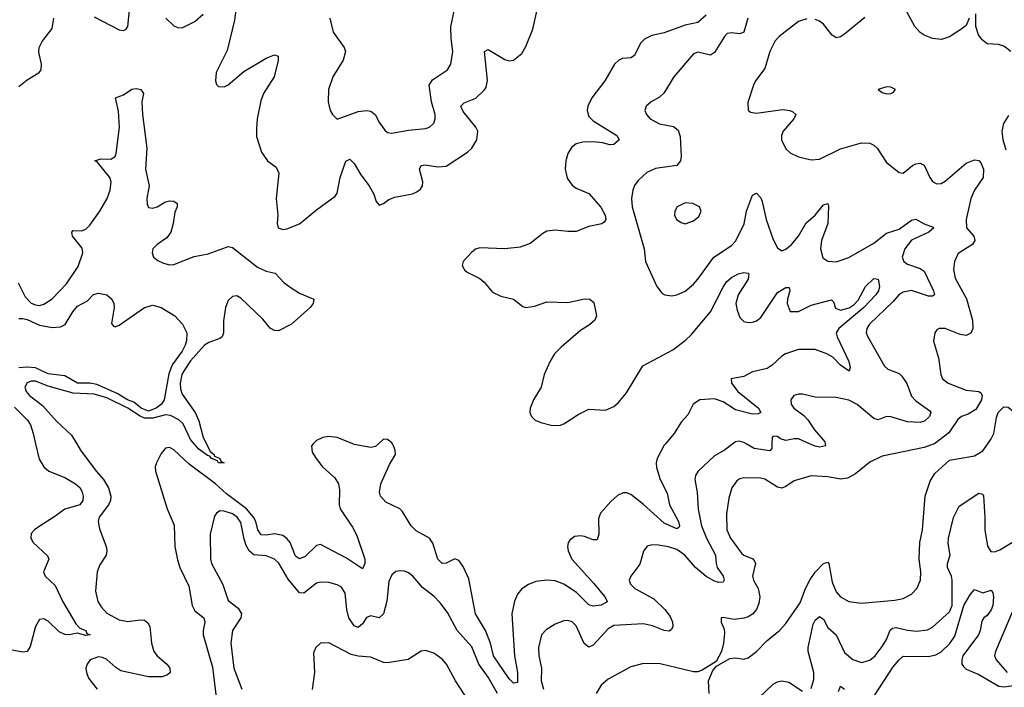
# Model space of a CAD drawing. Header units: inches. Extents: x 1682530 to 1839546, y 640742 to 791647.
# Tile 288 of 656: x 1711215 to 1715912, y 718840 to 722022. Entities that reach past the tile are written whole.
import ezdxf

# ---------------------------------------------------------------- set-up
doc = ezdxf.new("R2010")
doc.units = ezdxf.units.IN
doc.header["$MEASUREMENT"] = 0
doc.layers.add('B7711', color=7, linetype='Continuous')
doc.layers.add('B7712', color=7, linetype='Continuous')

msp = doc.modelspace()

# ---------------------------------------------------------------- linework, layer by layer
at = {"layer": 'B7711', "color": 5}
for points, elevation in [([(1711291, 720000), (1711307.8, 719927.8), (1711330.2, 719890.2), (1711353.4, 719870), (1711430, 719839.7), (1711481.1, 719810), (1711502.7, 719790), (1711513.2, 719770), (1711516.9, 719750), (1711515.6, 719730), (1711501.1, 719710), (1711430, 719688.9), (1711378, 719650), (1711312.2, 719610), (1711284.9, 719590), (1711270, 719572.7), (1711268.2, 719550), (1711278.4, 719530), (1711347, 719467), (1711353.1, 719450), (1711328.7, 719390), (1711337, 719370), (1711384.2, 719324.2), (1711419.8, 719250), (1711482.6, 719142.6), (1711502, 719122), (1711530.3, 719110), (1711535.6, 719095.6), (1711550.4, 719090), (1711530, 719087.1), (1711490, 719096.9), (1711450.1, 719089.9), (1711430, 719091.9), (1711403.9, 719103.9), (1711350, 719154), (1711330, 719165.6), (1711310, 719163.1), (1711290.2, 719130), (1711265.3, 719034.7), (1711250.8, 719010), (1711230, 719007.3), (1711170, 719018.4)], 460), ([(1711486.7, 720000), (1711504.2, 719970), (1711578.9, 719870), (1711615.1, 719830), (1711638.4, 719790), (1711649, 719750), (1711647.8, 719730), (1711638.5, 719710), (1711593.7, 719650), (1711589.3, 719630), (1711595.6, 719595.6), (1711627.9, 719510), (1711631.3, 719490), (1711627.1, 719470), (1711596.4, 719423.6), (1711583.8, 719390), (1711577.1, 719297.1), (1711588, 719248), (1711602.8, 719222.8), (1711630, 719192.6), (1711690, 719160.7), (1711730, 719152.9), (1711790, 719160.7), (1711810, 719159.1), (1711826.4, 719146.4), (1711835.3, 719130), (1711843.5, 719050), (1711855.2, 719010), (1711871.2, 718990), (1711917.1, 718950), (1711931, 718930), (1711932.3, 718910), (1711920.7, 718899.3), (1711894.8, 718890), (1711829.1, 718889.1), (1711697.2, 718917.2), (1711673.1, 718933.1), (1711631.3, 718971.3), (1711610, 718981.8), (1711590, 718984.6), (1711551.6, 718970), (1711536.2, 718950), (1711531.1, 718930), (1711533.5, 718910), (1711543, 718883), (1711583.8, 718830)], 480), ([(1712615.4, 720000), (1712606.4, 719990), (1712610, 719961), (1712628.4, 719930), (1712659.5, 719890), (1712717.7, 719837.7), (1712735.8, 719810), (1712741, 719781), (1712738.2, 719710), (1712743.5, 719690), (1712802.8, 719602.8), (1712823.3, 719563.3), (1712860.9, 719450), (1712862, 719430), (1712850, 719403.9), (1712774.5, 719454.5), (1712650, 719519.5), (1712630, 719515), (1712577.3, 719462.7), (1712550, 719452.2), (1712530, 719465), (1712505.4, 719530), (1712490, 719548.5), (1712470, 719562.5), (1712430, 719571.8), (1712390, 719564.5), (1712366.1, 719566.2), (1712351, 719590), (1712340.6, 719630), (1712330.3, 719650), (1712297.4, 719690), (1712201.5, 719761.5), (1712149.5, 719810), (1712022.6, 719902.6), (1711950, 719971.6), (1711930, 719983), (1711910, 719979.5), (1711890, 719953.5), (1711866.8, 719910), (1711861.1, 719890), (1711862.9, 719870), (1711917.6, 719690), (1711952, 719612), (1711955, 719510), (1711967.9, 719447.9), (1711979.4, 719410), (1712021.2, 719321.2), (1712037.7, 719230), (1712050, 719204.5), (1712094, 719170), (1712097.8, 719150), (1712089.5, 719110.5), (1712090.7, 719090), (1712134.8, 718934.8), (1712152.9, 718792.9)], 520), ([(1712105.7, 720000), (1712124.2, 719964.2), (1712142, 719950), (1712143, 719943), (1712170.3, 719930), (1712176.5, 719916.5), (1712190.2, 719909.8), (1712163, 719910), (1712158.9, 719918.9), (1712130, 719929.5), (1712122, 719942), (1712110, 719945.1), (1712070, 719974), (1712047.5, 720000)], 480), ([(1712926.1, 720000), (1712912.7, 719987.3), (1712890, 719982), (1712810, 719997.2), (1712803.3, 720000)], 520), ([(1714295.5, 720000), (1714290, 719993.3), (1714256.2, 719930), (1714251.1, 719910), (1714252.4, 719887.6), (1714270.1, 719830), (1714304.2, 719764.2), (1714314, 719710), (1714357.4, 719630), (1714362.8, 719610), (1714359.2, 719600.8), (1714350, 719594.8), (1714290, 719621.6), (1714191.1, 719711.1), (1714130, 719758.7), (1714110, 719767.2), (1714093.1, 719766.9), (1714066.5, 719753.5), (1714034.2, 719725.8), (1713986, 719670), (1713976.3, 719643.7), (1713978.1, 719570), (1713970, 719543), (1713950, 719542.9), (1713910, 719558.8), (1713890, 719562), (1713861.8, 719558.2), (1713838.9, 719541.1), (1713831.5, 719528.5), (1713828.9, 719510), (1713832.1, 719490), (1713849.5, 719450), (1713954.2, 719334.2), (1714005.5, 719270), (1714016.9, 719250), (1714014.3, 719245.7), (1713988.2, 719231.7), (1713950, 719227), (1713930, 719232.6), (1713871.1, 719291.1), (1713810, 719330.8), (1713770, 719347.4), (1713729.6, 719350.4), (1713676.7, 719343.3), (1713642.4, 719330), (1713610, 719308.4), (1713590, 719283), (1713574.8, 719250), (1713562.2, 719190), (1713574.8, 718990), (1713589.5, 718910), (1713590, 718862.9), (1713570, 718859.8), (1713550, 718879.2), (1713475.6, 718990), (1713460.5, 719050), (1713437, 719110), (1713388.9, 719190), (1713357.2, 719357.2), (1713332.5, 719412.5), (1713316.6, 719436.6), (1713310, 719444.7), (1713290, 719452.1), (1713250, 719430.6), (1713229.9, 719429.9), (1713210, 719451), (1713186, 719526), (1713170, 719549.7), (1713105.7, 719585.7), (1713082.3, 719610), (1713039.7, 719679.7), (1713027.6, 719690), (1712961.6, 719721.6), (1712936.2, 719750), (1712931.4, 719770), (1712938.2, 719810), (1712978.5, 719901.5), (1713006.9, 719950), (1713006, 719970), (1712998.7, 719990), (1712993.1, 720000)], 520), ([(1714617, 720000), (1714577, 719970), (1714530, 719943.2), (1714452.1, 719870), (1714438.8, 719850), (1714436.3, 719830), (1714447.2, 719770), (1714451.1, 719688.9), (1714467.5, 719610), (1714491, 719550), (1714535, 719470), (1714536.9, 719430), (1714542.8, 719410), (1714571, 719370), (1714575.2, 719350), (1714570, 719340.5), (1714550, 719338.6), (1714530, 719345.2), (1714490, 719368), (1714439.6, 719410), (1714388.6, 719470), (1714350, 719497.2), (1714310, 719509.9), (1714262.2, 719517.8), (1714230, 719519.1), (1714207.6, 719512.4), (1714191.5, 719488.5), (1714173.3, 719426.7), (1714130.4, 719370), (1714123.1, 719350), (1714128.2, 719331.8), (1714148.7, 719310), (1714240.8, 719260.8), (1714292.8, 719210), (1714317.2, 719177.2), (1714328.4, 719150), (1714331.1, 719130), (1714324.7, 719115.3), (1714312.4, 719107.6), (1714290, 719110.7), (1714233.3, 719133.3), (1714190, 719142), (1714050, 719133.7), (1714021.5, 719118.5), (1713950, 719039.8), (1713930, 719030.8), (1713907.8, 719047.8), (1713870, 719132.4), (1713850, 719151), (1713830, 719157.7), (1713810, 719155.8), (1713770, 719140.5), (1713725.9, 719114.1), (1713704.2, 719090), (1713690.2, 719029.8), (1713692.1, 718990), (1713704.1, 718930), (1713702.9, 718870), (1713713.7, 718830)], 540), ([(1715577.9, 720000), (1715530, 719982.4), (1715330, 719941.7), (1715270, 719912.8), (1715202.4, 719857.6), (1715163.7, 719836.3), (1715130, 719831.4), (1715070, 719843.5), (1714990, 719847.9), (1714910, 719823.5), (1714870, 719796.8), (1714850, 719789.1), (1714830, 719793.2), (1714770, 719832.3), (1714750, 719836.2), (1714670, 719838.7), (1714650, 719833.8), (1714635.5, 719824.5), (1714611.8, 719790), (1714598.1, 719741.9), (1714586.3, 719666.3), (1714588.2, 719590), (1714605.4, 719550), (1714658.7, 719478.7), (1714669.6, 719469.6), (1714712.4, 719452.4), (1714720.7, 719440.7), (1714724.6, 719430), (1714710.2, 719370), (1714715.6, 719350), (1714738.4, 719310), (1714745.1, 719270), (1714741.7, 719238.3), (1714729.5, 719210.5), (1714710, 719188.4), (1714690, 719175.6), (1714670, 719169.7), (1714622.5, 719162.5), (1714570, 719172.7), (1714562, 719170), (1714561, 719150), (1714575.9, 719115.9), (1714577.1, 719097.1), (1714572.7, 719050), (1714562.4, 719010), (1714537.1, 718962.9), (1714470, 718920.9), (1714450, 718914), (1714430, 718913.6), (1714270, 718951), (1714190, 718953.7), (1714130, 718936.4), (1714022.2, 718877.8), (1713988.4, 718850), (1713965.3, 718810)], 560), ([(1714504.2, 718810), (1714500.7, 718870), (1714521, 718919), (1714539.3, 718940.7), (1714603.3, 718976.7), (1714630, 718980.3), (1714670, 718974.4), (1714690, 718979.5), (1714730, 719010.4), (1714778.7, 719061.3), (1714839.6, 719110), (1714870, 719144.4), (1714938.5, 719241.5), (1714964, 719310), (1714986.5, 719353.5), (1715010, 719387.9), (1715050, 719430.1), (1715070, 719435.5), (1715075.5, 719430), (1715090, 719340.5), (1715110, 719294.3), (1715130.1, 719270.1), (1715170, 719249.2), (1715230, 719241.2), (1715390, 719255.5), (1715430, 719262.8), (1715470, 719284), (1715494.8, 719310), (1715511.6, 719350), (1715513.7, 719390), (1715506.5, 719450), (1715509.8, 719530), (1715521.5, 719590), (1715534.8, 719750), (1715558.2, 719821.8), (1715581.1, 719858.9), (1715650, 719923), (1715770, 719943.6), (1715810, 719966.5), (1715833.1, 720000)], 560), ([(1714803.2, 720000), (1714802.6, 719977.4), (1714793.9, 719966.1), (1714718.1, 719978.1), (1714680.3, 720000)], 540), ([(1715057.5, 720000), (1715059.5, 719990), (1715030, 719984.1), (1715010, 719988.3), (1714983.4, 720000)], 540), ([(1714990, 718834), (1715003.3, 718876.7), (1715004, 718910), (1714976.9, 719010), (1714976.2, 719030), (1714999.5, 719140.5), (1715010, 719160.2), (1715030, 719176.5), (1715050, 719164.2), (1715070, 719124.4), (1715110, 719089), (1715150, 719005.5), (1715190, 718971.4), (1715230, 718958.5), (1715270, 718969.1), (1715295.3, 718990), (1715330, 719033.8), (1715350, 719067.7), (1715367.6, 719112.4), (1715379.1, 719120.9), (1715395.6, 719124.4), (1715450, 719111.3), (1715492.8, 719107.2), (1715545.9, 719114.1), (1715570, 719126.5), (1715650, 719198.7), (1715662.9, 719230), (1715662.5, 719350), (1715659.6, 719370), (1715640.6, 719410), (1715640.8, 719430), (1715653.1, 719470), (1715644.5, 719524.5), (1715645.4, 719550), (1715670.4, 719649.6), (1715696.9, 719703.1), (1715790, 719765.3), (1715810, 719760.7), (1715812.6, 719752.6), (1715819.8, 719650), (1715818.5, 719590), (1715832.6, 719512.6), (1715847.1, 719487.1), (1715865.5, 719485.5), (1715890, 719494.5), (1715987, 719553)], 540), ([(1713495, 718810), (1713450, 718887.8), (1713405.2, 718950), (1713372, 719032), (1713301.5, 719110), (1713255.3, 719195.3), (1713221.4, 719241.4), (1713191.9, 719271.9), (1713136, 719316), (1713090, 719369.7), (1713070, 719384.4), (1713050, 719393.5), (1713030, 719395.4), (1713010, 719391.2), (1712990, 719375.1), (1712976.1, 719343.9), (1712966.7, 719250), (1712950, 719189.6), (1712930, 719171), (1712890, 719180.9), (1712870, 719172.6), (1712850, 719142.6), (1712830, 719124.5), (1712810, 719131.9), (1712785.7, 719170), (1712776.1, 719210), (1712767.9, 719287.9), (1712750, 719316.8), (1712730, 719327.7), (1712690, 719338.8), (1712650, 719341.2), (1712630, 719335.3), (1712570, 719288.2), (1712550, 719289.8), (1712495.1, 719355.1), (1712451, 719431), (1712430, 719449.8), (1712390, 719465.9), (1712331.7, 719471.7), (1712309.5, 719489.5), (1712295, 719515), (1712285.6, 719545.6), (1712270, 719625.7), (1712252.7, 719650), (1712230, 719666.3), (1712190, 719679.8), (1712170, 719680.5), (1712153, 719670), (1712144.4, 719655.6), (1712123.1, 719570), (1712124.7, 719450), (1712130.3, 719430), (1712183.6, 719330), (1712210, 719252.7), (1712256.9, 719216.9), (1712272.6, 719190), (1712270.3, 719170), (1712230.2, 719110), (1712221.6, 719050), (1712236.3, 718930), (1712273.8, 718830)], 540), ([(1715290, 718795.4), (1715382.4, 718937.6), (1715410, 718971), (1715430, 718987.3), (1715550, 718986), (1715585.1, 718994.9), (1715611.1, 719008.9), (1715651.5, 719048.5), (1715676.2, 719083.8), (1715719.6, 719230), (1715750, 719283.1), (1715770, 719305.3), (1715810, 719289.1), (1715850, 719302.4), (1715857.3, 719290), (1715860.2, 719270), (1715857, 719230), (1715850, 719208.6), (1715830, 719182.3), (1715813.7, 719170), (1715805.4, 719154.6), (1715797.1, 719110), (1715788.6, 719090), (1715714.9, 718990), (1715708.8, 718970), (1715709.6, 718950), (1715718, 718938), (1715730, 718926.1), (1715790, 718900.7), (1715885.6, 718845.6), (1715910, 718841.7), (1715970, 718850)], 520), ([(1715950, 719196.9), (1715869.2, 719010), (1715865.8, 718990), (1715872.6, 718970), (1715925.8, 718910)], 540), ([(1713358.8, 718770), (1713293.1, 718870), (1713250.5, 718950.5), (1713230, 718973.5), (1713190, 719001.7), (1713150, 719015.6), (1713130, 719012), (1713067.9, 718972.1), (1712970, 718956), (1712950, 718958.3), (1712890, 718982.9), (1712830, 718987.9), (1712796.3, 718996.3), (1712690, 719051.2), (1712650.3, 719049.7), (1712627.7, 719030), (1712616.4, 719003.6), (1712620.7, 718910), (1712609.3, 718829.3)], 560), ([(1714741.3, 718790), (1714810, 718854.5), (1714830, 718865.8), (1714850, 718870.2), (1714883.5, 718863.5), (1714950, 718821.6)], 540), ([(1715121.1, 718818.9), (1715130, 718844.9), (1715150, 718831.3)], 520)]:
    msp.add_lwpolyline(points, dxfattribs=dict(at, elevation=elevation))
at = {"layer": 'B7712', "color": 5}
for points, elevation in [([(1711570, 722036), (1711690, 721974), (1711710, 721970.3), (1711722.6, 721977.4), (1711730.6, 721989.4), (1711745.7, 722130)], 520), ([(1712254.3, 722130), (1712239.5, 722020.4), (1712205, 721875), (1712152.2, 721770), (1712148.4, 721730), (1712153.2, 721713.2), (1712163.8, 721703.8), (1712190, 721701.6), (1712210, 721712.4), (1712284.1, 721775.9), (1712390, 721838.8), (1712430, 721854.3), (1712447.9, 721847.9), (1712448.3, 721828.3), (1712429.3, 721750), (1712378, 721670), (1712364.8, 721635.2), (1712347.5, 721550), (1712343.8, 721503.8), (1712345.2, 721465.2), (1712368.5, 721390), (1712397.1, 721350), (1712438.7, 721318.7), (1712451.1, 721291.1), (1712438.2, 721170), (1712446.3, 721090), (1712443.1, 721050), (1712448.2, 721030), (1712470, 721022.6), (1712490, 721025.5), (1712550, 721048.4), (1712630, 721116.1), (1712719.2, 721180.8), (1712730, 721194.8), (1712743.7, 721270), (1712770, 721347.7), (1712790, 721357.6), (1712810, 721336.9), (1712842.1, 721282.1), (1712882.7, 721230), (1712904.5, 721190), (1712915.8, 721155.8), (1712930, 721137.3), (1712950, 721145.5), (1712975.3, 721164.7), (1713004.4, 721175.6), (1713088.5, 721191.5), (1713110, 721201.1), (1713126.3, 721213.7), (1713136.9, 721230), (1713137.6, 721250), (1713122.9, 721310), (1713130, 721326.4), (1713149.1, 721330.9), (1713210, 721321.2), (1713250, 721323.6), (1713351.1, 721390), (1713371, 721410), (1713396, 721450), (1713399.7, 721490), (1713390.9, 721510), (1713330, 721583.9), (1713319.8, 721610), (1713334.8, 721625.2), (1713391.6, 721648.4), (1713432.1, 721687.9), (1713439.5, 721700.5), (1713447.2, 721732.8), (1713431.6, 721870), (1713450, 721879.7), (1713530, 721832.3), (1713550, 721826.7), (1713570, 721828.9), (1713610, 721860.3), (1713630, 721894.9), (1713663.5, 721976.5), (1713683.8, 722070)], 520), ([(1712693.7, 722030), (1712710, 721962.8), (1712763.1, 721890), (1712768.8, 721870), (1712758.3, 721830), (1712708.7, 721750), (1712688.7, 721690), (1712686.7, 721630), (1712695.8, 721590), (1712706.4, 721570), (1712730, 721548.5), (1712830, 721585.1), (1712869.3, 721589.3), (1712890, 721586.7), (1712910.9, 721570.9), (1712931.7, 721530), (1712956.3, 721496.3), (1712970, 721483.8), (1712990, 721481.3), (1713070, 721495.8), (1713150, 721504), (1713170, 721510.3), (1713190, 721528.4), (1713196.4, 721550), (1713196.5, 721570), (1713179.4, 721630), (1713168.1, 721710), (1713184.5, 721735.5), (1713256.1, 721783.9), (1713271.1, 721810), (1713281.5, 721870), (1713272.8, 721932.8), (1713271.4, 721988.6), (1713288.6, 722071.4)], 540), ([(1715744, 722030), (1715730, 721995.3), (1715705.2, 721974.8), (1715650, 721940.7), (1715612.6, 721927.4), (1715570, 721932), (1715530, 721948.7), (1715510, 721961.7), (1715484.4, 721990), (1715437.8, 722077.8)], 560), ([(1711210, 721703.2), (1711250, 721735.2), (1711308, 721770), (1711316.6, 721783.4), (1711319.3, 721810), (1711306.9, 721866.9), (1711308.4, 721890), (1711322.5, 721917.5), (1711370, 721979.5), (1711378.4, 722030)], 520), ([(1711911.7, 722030), (1711950, 721993.4), (1711970, 721984.6), (1711990, 721983.6), (1712050, 722013.6), (1712090, 722048.4)], 520), ([(1714490, 722044.1), (1714450, 722008.2), (1714390, 721995.8), (1714290, 721960.1), (1714230, 721947.2), (1714195.4, 721930), (1714175.9, 721910), (1714148, 721852), (1714130, 721840.8), (1714090, 721836.8), (1714073, 721830), (1714051.7, 721810), (1714006.2, 721730), (1713945, 721650), (1713925.7, 721610), (1713922.5, 721590), (1713930, 721561.5), (1713950, 721540.5), (1714063.1, 721470), (1714074, 721450), (1714050, 721427.2), (1714030, 721425.9), (1713995.7, 721435.7), (1713950, 721440.7), (1713901.5, 721438.5), (1713869, 721431), (1713846.9, 721413.1), (1713830, 721383.6), (1713819.8, 721350), (1713816.8, 721310), (1713826.6, 721266.6), (1713850, 721232.9), (1713870, 721218.6), (1713930, 721193.6), (1713987.9, 721127.9), (1714008, 721090), (1714010.9, 721070), (1714003.4, 721056.6), (1713991.3, 721048.7), (1713930, 721036.7), (1713870, 721012.9), (1713830, 721012.2), (1713770, 721019.1), (1713730, 721014.2), (1713710, 721003.7), (1713650, 720955.6), (1713602.4, 720937.5), (1713529.7, 720930.3), (1713410, 720934.6), (1713390, 720927.7), (1713370, 720912.9), (1713330.1, 720870), (1713326.1, 720850), (1713337.2, 720830), (1713350, 720818.9), (1713410, 720788.9), (1713430.9, 720770.9), (1713470, 720723.1), (1713510, 720703.6), (1713570.3, 720690.3), (1713614.6, 720654.6), (1713630, 720650.5), (1713670, 720656.4), (1713730, 720677.7), (1713830, 720674.2), (1713910, 720692), (1713934, 720690), (1713953.9, 720673.9), (1713966.3, 720610), (1713958.3, 720590), (1713932.9, 720567.1), (1713890, 720540.4), (1713798.6, 720461.4), (1713766.7, 720430), (1713745.4, 720394.6), (1713717, 720330), (1713702.6, 720270), (1713666.7, 720210), (1713650.4, 720170), (1713648.4, 720150), (1713656.3, 720130), (1713673.4, 720113.4), (1713701.2, 720101.2), (1713750, 720089.1), (1713790, 720088.3), (1713810, 720095.5), (1713879.5, 720140.5), (1713930, 720165.9), (1714010, 720160.6), (1714050, 720178.5), (1714070, 720195), (1714110, 720243.5), (1714188.2, 720371.7), (1714330, 720447.8), (1714390, 720492.7), (1714419.2, 720520.8), (1714510.7, 720629.2), (1714570, 720747.1), (1714587.3, 720772.7), (1714610, 720793.7), (1714642, 720810), (1714670, 720816.5), (1714690, 720814), (1714692.9, 720810), (1714690, 720785.6), (1714641.9, 720710), (1714631.7, 720670), (1714636.9, 720636.9), (1714650, 720602.4), (1714670, 720583.1), (1714690, 720578.7), (1714710, 720579.5), (1714730, 720587), (1714750, 720602.3), (1714830, 720721), (1714870, 720745.5), (1714884.9, 720744.9), (1714888.9, 720730), (1714877.5, 720690), (1714876.8, 720670), (1714890, 720630.4), (1714930, 720631.3), (1714990, 720660.8), (1715087.1, 720687.1), (1715097.4, 720677.4), (1715107.3, 720647.3), (1715130, 720637.7), (1715172.2, 720647.8), (1715195.6, 720664.4), (1715214.4, 720685.6), (1715250, 720750.8), (1715290, 720788.7), (1715310, 720784.7), (1715316.9, 720750), (1715311.5, 720730), (1715299.5, 720710), (1715242.3, 720650), (1715123.3, 720550), (1715109.4, 720530), (1715114, 720510), (1715170, 720392.2), (1715176.2, 720363.8), (1715172.6, 720347.4), (1715130, 720374.8), (1715093.8, 720413.8), (1715065.3, 720430), (1715010, 720450.3), (1714930, 720449.9), (1714868.8, 720430), (1714850, 720417.9), (1714804.8, 720375.2), (1714780.2, 720359.8), (1714710, 720343.3), (1714670, 720320.8), (1714609.3, 720310), (1714611, 720290), (1714640.7, 720250), (1714739.3, 720170), (1714750.2, 720150), (1714737.3, 720142.7), (1714710, 720141.7), (1714630, 720162.6), (1714570, 720200.5), (1714530, 720214.7), (1714459.3, 720210), (1714427.6, 720190), (1714401.8, 720138.2), (1714370, 720103.5), (1714336.5, 720050), (1714295.5, 720000)], 520), ([(1714688.2, 722030), (1714670, 721963.5), (1714650, 721955), (1714610, 721959.9), (1714590, 721955.8), (1714577.4, 721942.6), (1714530, 721865.3), (1714510, 721853.3), (1714450, 721867.4), (1714430, 721858.9), (1714336, 721750), (1714288, 721672), (1714267.7, 721652.3), (1714227.3, 721630), (1714203, 721610), (1714197.1, 721590), (1714204.4, 721570), (1714222.4, 721550), (1714266.3, 721526.3), (1714333.1, 721513.1), (1714356.1, 721496.1), (1714365.8, 721465.8), (1714370.8, 721370), (1714368, 721350), (1714350, 721327.6), (1714247.5, 721312.5), (1714206, 721294), (1714164.9, 721255.1), (1714148.3, 721231.7), (1714139.6, 721210), (1714133.4, 721170), (1714136.2, 721130), (1714194.4, 720930), (1714200.5, 720870), (1714253.5, 720753.5), (1714278.8, 720718.8), (1714292, 720710), (1714326.4, 720706.4), (1714350, 720710.4), (1714390, 720728.7), (1714430, 720762), (1714450, 720785.3), (1714525.6, 720890), (1714610, 720945.5), (1714631.6, 720968.4), (1714670.3, 721049.7), (1714682.5, 721110), (1714710, 721185.5), (1714730, 721195.8), (1714750, 721172.2), (1714756.1, 721156.1), (1714776.2, 721070), (1714810, 720973.7), (1714830, 720934.4), (1714850, 720919.5), (1714870, 720927.6), (1714896.8, 720950), (1714929.8, 720990), (1714966.9, 721053.1), (1715009.8, 721090), (1715050, 721139.6), (1715070, 721146), (1715073.2, 721133.2), (1715070.7, 721050), (1715039.5, 720970), (1715035, 720930), (1715047, 720887), (1715070.3, 720870.3), (1715110, 720867.9), (1715170, 720889.2), (1715290, 720956.8), (1715350, 721004.2), (1715410, 721023.6), (1715470, 721066.4), (1715490, 721071.2), (1715530, 721048.5), (1715573.1, 721033.1), (1715575.5, 721030), (1715552.6, 721010), (1715469.2, 720970.8), (1715437.1, 720930), (1715425.1, 720890), (1715432.3, 720870), (1715450, 720856.6), (1715510, 720835.8), (1715530, 720822.6), (1715574.6, 720730), (1715578.3, 720710), (1715570, 720704.4), (1715550, 720704.2), (1715470, 720731.9), (1715430, 720723.6), (1715408.1, 720710), (1715381.8, 720678.2), (1715268.1, 720570), (1715256.9, 720550), (1715253.4, 720530), (1715260.3, 720510), (1715340.7, 720370), (1715356, 720356), (1715410, 720334.7), (1715422.6, 720322.6), (1715447.4, 720287.4), (1715470, 720227), (1715490, 720205.9), (1715557.3, 720157.3), (1715561.6, 720150), (1715554.4, 720130), (1715532, 720108), (1715510, 720101.7), (1715450, 720105.6), (1715370, 720129.2), (1715350, 720129.8), (1715310, 720115), (1715290, 720121.3), (1715210, 720187.9), (1715170, 720208.7), (1715110, 720221), (1715010, 720222.4), (1714950, 720237.6), (1714930, 720237), (1714907.3, 720230), (1714893.4, 720210), (1714894.4, 720190), (1714907.2, 720170), (1714955.2, 720135.2), (1714974.7, 720114.7), (1715006.2, 720066.2), (1715055.5, 720010), (1715057.5, 720000)], 540), ([(1714970, 722025.6), (1714930, 722013.1), (1714838, 721942), (1714818.3, 721921.7), (1714794.2, 721870), (1714770.2, 721789.8), (1714725.5, 721730), (1714715.5, 721710), (1714687.7, 721627.7), (1714690.7, 721590.7), (1714701.1, 721581.1), (1714730, 721577.1), (1714853.7, 721593.7), (1714888.9, 721588.9), (1714903.1, 721583.1), (1714917.3, 721570), (1714908.4, 721550), (1714857.6, 721490), (1714848.7, 721470), (1714848.5, 721450), (1714870, 721407.3), (1714890, 721387.7), (1714930, 721368), (1714990, 721354.4), (1715030, 721357), (1715130, 721406.3), (1715230, 721435.8), (1715270, 721434), (1715290, 721424.2), (1715305.3, 721410), (1715350, 721341.6), (1715410, 721293), (1715430, 721290.5), (1715473.3, 721326.7), (1715490, 721335.6), (1715510, 721338), (1715530, 721328.2), (1715556.5, 721270), (1715570, 721250.4), (1715590, 721239.5), (1715610, 721241.1), (1715630, 721251.7), (1715730, 721338.3), (1715770, 721353.7), (1715790, 721350.5), (1715799.9, 721339.9), (1715812.2, 721310), (1715810.4, 721270), (1715770.2, 721209.8), (1715751.7, 721170), (1715730.3, 721069.7), (1715731.7, 721030), (1715766.5, 720990), (1715772, 720970), (1715760.8, 720950), (1715692.6, 720907.4), (1715673.8, 720870), (1715669.3, 720830.7), (1715678, 720790), (1715731, 720691), (1715760.7, 720590), (1715762.4, 720550), (1715752.6, 720527.4), (1715730, 720516), (1715700.8, 720520.8), (1715630, 720550.8), (1715601, 720550), (1715590, 720543.7), (1715580.4, 720530), (1715574, 720490), (1715598.3, 720410), (1715608.7, 720330), (1715617.1, 720310), (1715644, 720290), (1715730, 720256.8), (1715791, 720250), (1715802, 720242), (1715806.7, 720230), (1715803.6, 720210), (1715775.6, 720164.4), (1715739.1, 720140.9), (1715708, 720130), (1715690, 720115.6), (1715647.4, 720052.6), (1715579.4, 720000.6), (1715577.9, 720000)], 560), ([(1715246.9, 722033.1), (1715150, 721953.8), (1715130, 721940.3), (1715110, 721935.8), (1715090, 721948.6), (1715050, 722000.5), (1715030, 722015.1), (1715010, 722022.7)], 560), ([(1715942.7, 721870), (1715910, 721895.6), (1715884.4, 721904.4), (1715830, 721907), (1715805.6, 721925.6), (1715789.6, 721950), (1715776.2, 721990), (1715776.2, 722050)], 560), ([(1711208.2, 720768.2), (1711241.1, 720701.1), (1711270, 720671.3), (1711290, 720662.3), (1711310, 720659.7), (1711330, 720665.4), (1711370, 720691.9), (1711437.4, 720762.6), (1711494, 720846), (1711515.6, 720910), (1711513.1, 720933.1), (1711467, 720990), (1711463.9, 721010), (1711470, 721016.9), (1711510, 721015.8), (1711530, 721023.3), (1711550, 721042.4), (1711597.5, 721110), (1711631.5, 721170), (1711646.6, 721210), (1711651.4, 721250), (1711644.1, 721270), (1711583.9, 721343.9), (1711574, 721350), (1711601.8, 721358.2), (1711650, 721357.2), (1711670, 721369.3), (1711675.4, 721384.6), (1711691.2, 721510), (1711685.9, 721585.9), (1711671.6, 721650), (1711710, 721664.2), (1711750, 721691.2), (1711770, 721694.6), (1711793.4, 721690), (1711805.2, 721670), (1711797.1, 721630), (1711800.1, 721570), (1711822, 721410), (1711814.8, 721310), (1711832.1, 721230), (1711821, 721170), (1711822.2, 721142.2), (1711830, 721126.9), (1711850, 721123.5), (1711870, 721130.2), (1711907.1, 721152.9), (1711930, 721159.1), (1711950, 721156.6), (1711965.4, 721145.4), (1711966.4, 721130), (1711955.6, 721104.4), (1711947.6, 721050), (1711935.5, 721010), (1711917.4, 720982.6), (1711870.2, 720950), (1711850.3, 720930), (1711846, 720910), (1711852.7, 720890), (1711873.7, 720873.7), (1711901.5, 720861.5), (1711930, 720854.2), (1711950, 720855.1), (1712047.1, 720892.9), (1712114.1, 720905.9), (1712201.6, 720938.4), (1712210, 720940.8), (1712230, 720936.1), (1712350, 720842.2), (1712390, 720822.9), (1712433.5, 720813.5), (1712475.4, 720770), (1712510, 720744.2), (1712550, 720718.7), (1712617.6, 720690), (1712615.4, 720670), (1712600.5, 720650), (1712510.7, 720570), (1712450, 720539.5), (1712430, 720539.9), (1712410, 720551.9), (1712374.8, 720594.8), (1712270, 720694.7), (1712250, 720705.9), (1712230, 720702.3), (1712210, 720683.6), (1712196.6, 720650), (1712186.4, 720586.4), (1712187.3, 720530), (1712180.7, 720510), (1712170, 720502.2), (1712116.7, 720483.3), (1712096, 720470), (1712030, 720396.2), (1711998.8, 720350), (1711988.6, 720330), (1711980.7, 720290), (1711982.2, 720262.2), (1711990, 720237.2), (1712052.5, 720150), (1712070.1, 720110), (1712090.1, 720030.1), (1712105.7, 720000)], 480), ([(1715920.4, 721400.4), (1715906, 721450), (1715902, 721490), (1715910, 721526.8), (1715934.2, 721565.8)], 560), ([(1711210, 720597.5), (1711230, 720598.2), (1711250, 720593.6), (1711310, 720565.4), (1711370, 720555.1), (1711410, 720558), (1711431.3, 720568.7), (1711467.8, 720630), (1711490, 720656.2), (1711538.1, 720681.9), (1711567.1, 720712.9), (1711590, 720718.2), (1711630.4, 720710), (1711654.9, 720690), (1711664.2, 720670), (1711665.7, 720650), (1711653.4, 720573.4), (1711661.7, 720561.7), (1711670, 720558), (1711690, 720565.7), (1711809.7, 720650), (1711850, 720660.7), (1711890.1, 720650.1), (1711955.3, 720610), (1711991.8, 720570), (1712011.6, 720530), (1712010.7, 720490.7), (1712004.2, 720470), (1711990, 720441.7), (1711942.7, 720377.3), (1711925.6, 720334.4), (1711904.5, 720210), (1711891.1, 720190), (1711865.7, 720170), (1711830, 720156.7), (1711795, 720170), (1711758.6, 720198.6), (1711728.8, 720210), (1711680.5, 720240.6), (1711582.7, 720282.7), (1711550, 720289.1), (1711490, 720289.9), (1711430, 720324), (1711350, 720333.4), (1711290, 720361.9), (1711250, 720366), (1711210, 720362.6)], 460), ([(1712047.5, 720000), (1712030, 720020.1), (1711995.4, 720095.4), (1711974.4, 720114.4), (1711934.6, 720134.6), (1711910, 720138.6), (1711850, 720122.2), (1711810, 720123), (1711790, 720131.3), (1711730.8, 720170.8), (1711630, 720220.2), (1711570, 720236.4), (1711470, 720241.1), (1711350, 720274.4), (1711290, 720298.3), (1711270, 720299.4), (1711250, 720291.6), (1711239.8, 720270), (1711245.3, 720250), (1711262.3, 720230), (1711323.6, 720183.6), (1711390, 720107.5), (1711462.1, 720042.1), (1711486.7, 720000)], 480), ([(1711190, 720175.7), (1711252.6, 720112.6), (1711265.8, 720090), (1711279.4, 720050), (1711291, 720000)], 460), ([(1715833.1, 720000), (1715850, 720024.4), (1715861.5, 720050), (1715874.3, 720125.7), (1715883, 720150), (1715910, 720176.4), (1715930, 720175.3), (1715950, 720158.7), (1715990, 720110.3), (1716012.4, 720092.4), (1716050, 720086.7), (1716110, 720102), (1716130, 720100.5), (1716140.5, 720090), (1716140.3, 720070), (1716124.1, 720000)], 560), ([(1712803.3, 720000), (1712730, 720031), (1712690, 720035.8), (1712661, 720030), (1712630, 720016.2), (1712615.4, 720000)], 520), ([(1714983.4, 720000), (1714930, 720023.6), (1714910, 720024.3), (1714870, 720015.6), (1714844.8, 720024.8), (1714830, 720035.9), (1714810, 720036.8), (1714803.9, 720030), (1714803.2, 720000)], 540), ([(1712993.1, 720000), (1712990, 720005.6), (1712970, 720021.1), (1712950, 720022.9), (1712926.1, 720000)], 520), ([(1714680.3, 720000), (1714670, 720006), (1714647.1, 720012.9), (1714630, 720009.7), (1714617, 720000)], 540)]:
    msp.add_lwpolyline(points, dxfattribs=dict(at, elevation=elevation))
for points, elevation in [([(1715350, 721701.6), (1715311, 721690), (1715330, 721674.8), (1715350, 721668), (1715370, 721670.8), (1715382.7, 721677.3), (1715393.2, 721690), (1715370, 721700.7)], 580), ([(1714390, 721149.8), (1714352, 721130), (1714340.7, 721110), (1714339.1, 721090), (1714348, 721070), (1714370, 721054.7), (1714390, 721049.4), (1714430, 721062.7), (1714455.4, 721084.6), (1714465.6, 721110), (1714458, 721130), (1714425.5, 721145.5)], 560)]:
    msp.add_lwpolyline(points, close=True, dxfattribs=dict(at, elevation=elevation))

doc.saveas('drawing.dxf')
